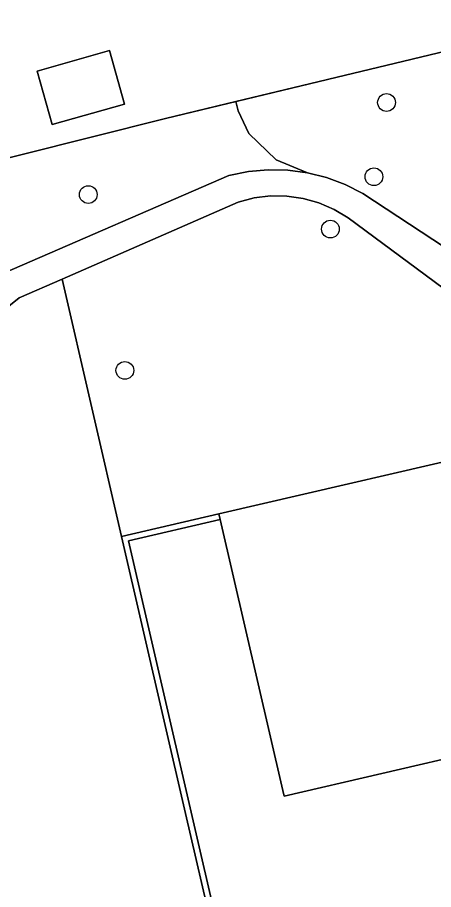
# Model space of a CAD drawing. Extents: x 156412 to 157779, y 382335 to 383768.
# Drawn here: x 156603.2 to 156626.17, y 382973.64 to 383021.73 of the extents above; entities that cross this region are included whole.
import ezdxf

# ---------------------------------------------------------------- set-up
doc = ezdxf.new("R2010")
doc.units = 0
for name, color, linetype in [('IMGEO_Boom', 7, 'Continuous'), ('IMGEO_Erf', 7, 'Continuous'), ('IMGEO_Groenvoorziening', 7, 'Continuous'), ('IMGEO_Hek', 7, 'Continuous'), ('IMGEO_Muur', 7, 'Continuous'), ('IMGEO_Pand', 7, 'Continuous'), ('IMGEO_Voetpad_halfverhard', 7, 'Continuous')]:
    doc.layers.add(name, color=color, linetype=linetype)

msp = doc.modelspace()

# ---------------------------------------------------------------- linework, layer by layer
at = {"layer": 'IMGEO_Boom'}
for centre in [(156623.571, 383017.042), (156622.876, 383012.949), (156607.109, 383011.966), (156620.473, 383010.061), (156609.127, 383002.27)]:
    msp.add_circle(centre, 0.489, dxfattribs=at)
at = {"layer": 'IMGEO_Erf'}
for points in [[(156627.811, 383047.838), (156592.108, 383062.029), (156589.615, 383063.02), (156590.683, 383065.925), (156590.898, 383066.511), (156590.919, 383066.585), (156586.871, 383068.195), (156585.286, 383064.741), (156563.007, 383025.818), (156595.152, 383012.104), (156611.363, 383016.16), (156615.246, 383017.093), (156620.322, 383018.312), (156633.881, 383021.569), (156629.772, 383039.352)], [(156608.282, 383019.903), (156609.112, 383016.959), (156605.11, 383015.831), (156604.28, 383018.775)]]:
    msp.add_lwpolyline(points, close=True, dxfattribs=at)
msp.add_lwpolyline([(156649.466, 382977.648), (156649.172, 382978.968), (156648.775, 382978.728), (156648.563, 382978.6), (156643.694, 382977.498), (156643.462, 382978.428), (156648.206, 382979.466), (156643.73, 382998.733), (156638.988, 382997.665), (156638.837, 382998.37), (156631.221, 382996.576), (156634.461, 382982.621), (156634.087, 382982.534), (156617.918, 382978.79), (156617.846, 382979.101), (156614.395, 382994.05), (156609.332, 382992.869), (156612.789, 382977.915), (156617.371, 382958.096)], dxfattribs=at)
at = {"layer": 'IMGEO_Groenvoorziening'}
msp.add_lwpolyline([(156633.881, 383021.569), (156620.322, 383018.312), (156615.246, 383017.093), (156615.375, 383016.578), (156615.969, 383015.324), (156617.486, 383013.873), (156619.205, 383013.161), (156620.264, 383012.898), (156621.288, 383012.521), (156622.264, 383012.033), (156626.776, 383009.058), (156628.107, 383008.991), (156630.416, 383011.366), (156632.065, 383014.797), (156633.253, 383017.303)], close=True, dxfattribs=at)
for points in [[(156602.482, 383007.646), (156614.875, 383013.024), (156615.945, 383013.237), (156617.032, 383013.331), (156618.123, 383013.306), (156619.205, 383013.161), (156617.486, 383013.873), (156615.969, 383015.324), (156615.375, 383016.578), (156615.246, 383017.093), (156611.363, 383016.16), (156595.152, 383012.104)], [(156626.701, 383006.8), (156621.454, 383010.675), (156620.676, 383011.142), (156619.843, 383011.502), (156618.97, 383011.748), (156618.072, 383011.878), (156617.164, 383011.888), (156616.263, 383011.778), (156615.385, 383011.551), (156605.666, 383007.3), (156608.948, 382993.108), (156614.323, 382994.362), (156630.85, 382998.176)], [(156617.066, 382958.026), (156612.478, 382977.842), (156608.948, 382993.108), (156605.666, 383007.3), (156603.301, 383006.266), (156602.812, 383005.887), (156602.406, 383005.42), (156602.096, 383004.884), (156600.433, 382999.401), (156599.788, 382997.699), (156599.031, 382996.043), (156598.168, 382994.44), (156597.023, 382992.479), (156595.981, 382990.929), (156594.842, 382989.448), (156592.374, 382986.531), (156591.391, 382985.113), (156590.509, 382983.631), (156589.252, 382980.981), (156587.499, 382975.986), (156587.08, 382974.577), (156586.547, 382973.207)]]:
    msp.add_lwpolyline(points, dxfattribs=at)
at = {"layer": 'IMGEO_Hek'}
for points in [[(156620.322, 383018.312), (156633.881, 383021.569)], [(156595.152, 383012.104), (156611.363, 383016.16), (156620.322, 383018.312)]]:
    msp.add_lwpolyline(points, dxfattribs=at)
at = {"layer": 'IMGEO_Muur'}
msp.add_lwpolyline([(156612.789, 382977.915), (156609.332, 382992.869), (156614.395, 382994.05), (156614.323, 382994.362), (156608.948, 382993.108), (156612.478, 382977.842), (156617.066, 382958.026), (156617.371, 382958.096)], close=True, dxfattribs=at)
at = {"layer": 'IMGEO_Pand'}
for points in [[(156604.28, 383018.775), (156605.11, 383015.831), (156609.112, 383016.959), (156608.282, 383019.903)], [(156634.461, 382982.621), (156631.221, 382996.576), (156631.097, 382997.11), (156630.85, 382998.176), (156614.323, 382994.362), (156614.395, 382994.05), (156617.846, 382979.101), (156617.918, 382978.79), (156634.087, 382982.534)]]:
    msp.add_lwpolyline(points, close=True, dxfattribs=at)
at = {"layer": 'IMGEO_Voetpad_halfverhard'}
for points in [[(156626.776, 383009.058), (156622.264, 383012.033), (156621.288, 383012.521), (156620.264, 383012.898), (156619.205, 383013.161), (156618.123, 383013.306), (156617.032, 383013.331), (156615.945, 383013.237), (156614.875, 383013.024), (156602.482, 383007.646)], [(156602.812, 383005.887), (156603.301, 383006.266), (156605.666, 383007.3), (156615.385, 383011.551), (156616.263, 383011.778), (156617.164, 383011.888), (156618.072, 383011.878), (156618.97, 383011.748), (156619.843, 383011.502), (156620.676, 383011.142), (156621.454, 383010.675), (156626.701, 383006.8)]]:
    msp.add_lwpolyline(points, dxfattribs=at)

doc.saveas('drawing.dxf')
